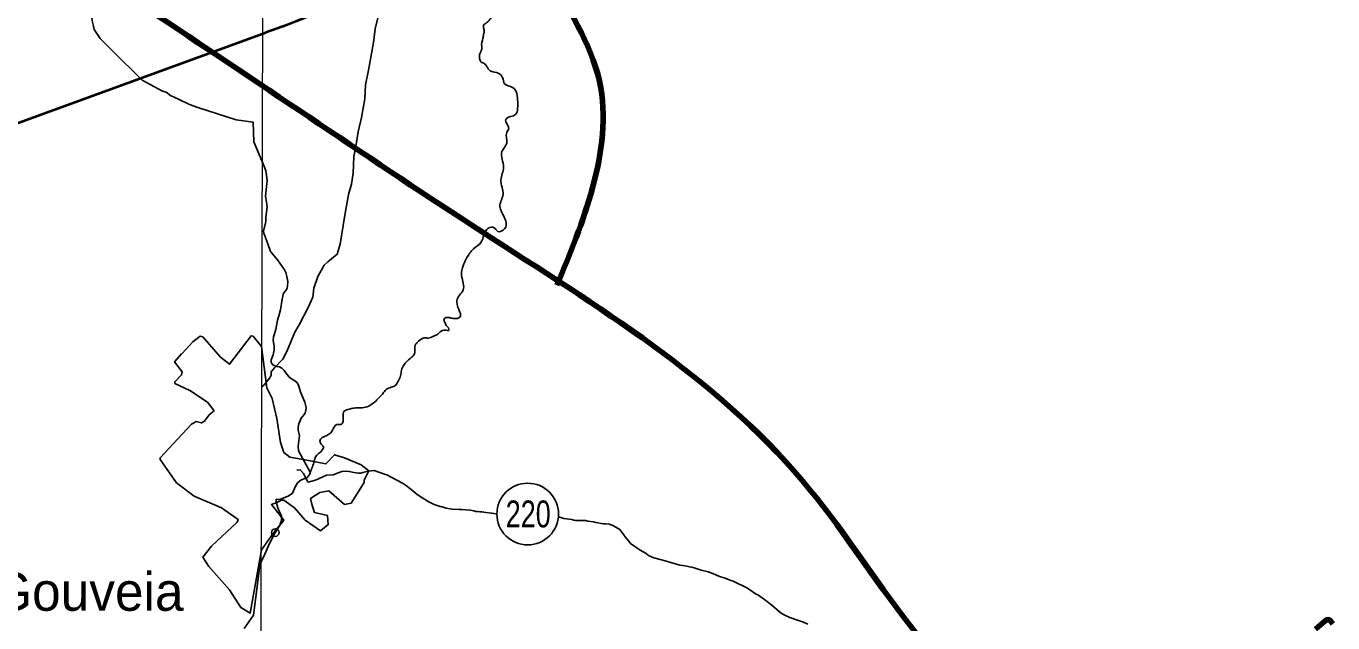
# Model space of a CAD drawing. Extents: x 553962 to 842807, y 8883888 to 9032388.
# Drawn here: x 606741 to 623742, y 8960248 to 8968010 of the extents above; entities that cross this region are included whole.
import ezdxf
from ezdxf.enums import TextEntityAlignment as Align

# ---------------------------------------------------------------- set-up
doc = ezdxf.new("R2010")
doc.units = 0
doc.header["$LTSCALE"] = 200
doc.header["$PDMODE"] = 32
doc.header["$PDSIZE"] = 100
for name, color, linetype, lineweight in [('1', 7, 'Continuous', 13), ('12', 7, 'Continuous', 25), ('21', 7, 'Continuous', 25), ('24', 7, 'Continuous', 25), ('48', 7, 'Continuous', 25), ('9', 7, 'Continuous', 90)]:
    doc.layers.add(name, color=color, linetype=linetype, lineweight=lineweight)
doc.layers.add('41', color=7, linetype='Continuous')

msp = doc.modelspace()

# ---------------------------------------------------------------- linework, layer by layer
at = {"layer": '1'}
msp.add_lwpolyline([(609971.9, 9023551.8), (609764.7, 8949706.7), (609734.2, 8939404.4)], dxfattribs=at)
at = {"layer": '12', "lineweight": 40}
for points in [[(611360.5, 8968467.9), (611013.3, 8968346.2), (610681, 8968223.4), (610434.1, 8968141.9), (610250.3, 8968070.5), (610141.5, 8968028.3), (609861, 8967928.7)], [(593118.3, 8961975.5), (594700.8, 8962547.5), (600985.5, 8964722.4), (602091.6, 8965119.9), (602697.1, 8965318.9), (609861, 8967928.7)]]:
    msp.add_lwpolyline(points, dxfattribs=at)
at = {"layer": '12'}
for points in [[(610973, 8965953.3), (610994.3, 8966098.6), (611002.5, 8966316), (611033.2, 8966472.2), (611059.2, 8966633.6), (611105, 8966822.9), (611145.7, 8967062.3), (611155.3, 8967247.7), (611194.3, 8967437), (611259.2, 8967798.7), (611279.7, 8967975), (611318.7, 8968135.3), (611346, 8968249.5), (611361.8, 8968386.8), (611360.5, 8968467.9)], [(609806.8, 8963316.2), (609840.1, 8963350.5), (609910.5, 8963433.7), (609927.6, 8963470.8), (609929.6, 8963512.9), (609970.7, 8963564), (610080.1, 8963678.4), (610134.1, 8963777.6), (610234.6, 8964027.2), (610293.4, 8964122.4), (610411.7, 8964351), (610469.1, 8964484.3), (610483.5, 8964599.5), (610535.5, 8964754.8), (610616.8, 8964899.1), (610667.4, 8964945.3), (610786.4, 8965043.6), (610825.3, 8965173.9), (610880.8, 8965525.5), (610933.4, 8965820.1), (610973, 8965953.3)], [(610264.1, 8962237.4), (610311.1, 8962234.5), (610316, 8962231.5), (610349.4, 8962192.5), (610374.6, 8962139.5), (610404.7, 8962083.4), (610408.2, 8962079.4), (610506.1, 8962105.6), (610649.1, 8962166.9), (610736.5, 8962174.1), (610812.1, 8962204.2), (610848.7, 8962215.3), (610911.8, 8962219.4), (610943.7, 8962217.5), (611006.1, 8962203.6), (611065.8, 8962194.6), (611093.8, 8962196.7), (611122.5, 8962202.7), (611157.7, 8962212.8), (611189.8, 8962219.9), (611269.6, 8962231), (611402.6, 8962182.1), (611435.5, 8962173.2), (611490.1, 8962144.2), (611638.5, 8962063.3), (611691.1, 8962029.4), (611771.1, 8961966.4), (611829.3, 8961918.4), (611889.1, 8961876.4), (611971.1, 8961828.5), (611997.8, 8961813.5), (612050.6, 8961788.6), (612077, 8961777.6), (612125.6, 8961761.6), (612153.7, 8961756.7), (612204.9, 8961738.7), (612281.6, 8961727.8), (612380.1, 8961723), (612410.5, 8961723), (612515.1, 8961715.2), (612566.3, 8961705.2), (612591.9, 8961698.3), (612616.6, 8961694.3), (612643, 8961692.3), (612669.5, 8961691.4), (612719.8, 8961683.5), (612795.6, 8961675.6), (612823.8, 8961668.6), (612864.6, 8961663.8)], [(613672.1, 8961625.4), (613738.4, 8961606.9), (613840.6, 8961591.1), (613866.3, 8961585.1), (613888.9, 8961581.1), (613942.1, 8961579.2), (613971.7, 8961581.3), (614023.1, 8961578.3), (614049.5, 8961572.4), (614124.5, 8961561.5), (614153.6, 8961554.5), (614252.3, 8961537.6), (614280.5, 8961536.7), (614332.5, 8961530.8), (614382, 8961510.8), (614463.3, 8961460.9), (614523.8, 8961379.8), (614532.2, 8961372.8), (614580.2, 8961308.8), (614605.9, 8961280.8), (614728.6, 8961192.9), (614806.5, 8961149.9), (614838.9, 8961123.9), (614908, 8961095), (615024.6, 8961065.1), (615056.6, 8961054.2), (615245.1, 8961000.4), (615313.2, 8960990.5), (615372, 8960976.5), (615403.6, 8960970.6), (615432.5, 8960962.6), (615523, 8960932.7), (615612.4, 8960910.8), (615673, 8960889.9), (615762.6, 8960853), (615820.4, 8960833), (615879.2, 8960814.1), (615910, 8960801.1), (615940.9, 8960791.2), (616125.3, 8960698.3), (616228.1, 8960625.3), (616267.4, 8960608.4), (616387.9, 8960522.4), (616444.1, 8960477.5), (616541.1, 8960393.5), (616575, 8960367.5), (616612, 8960346.5), (616675.8, 8960318.6), (616704.8, 8960308.6), (616763.6, 8960286.7), (616854.8, 8960258.8), (616911.9, 8960228.8)]]:
    msp.add_lwpolyline(points, dxfattribs=at)
at = {"layer": '21'}
for points in [[(609804.3, 8963841.6), (609692.8, 8963976.2), (609666.6, 8963982.7), (609387.8, 8963613.5), (609268.7, 8963704.3), (609037.7, 8963969.7), (609005.2, 8963976.3), (608907.9, 8963902.9), (608765.2, 8963749.4), (608768.4, 8963752.9)], [(609800.8, 8961196.1), (609951.3, 8961405.5), (610091.2, 8961585.5), (609931.3, 8961785.4), (610001.3, 8961815.4), (610061.2, 8961845.4), (610091.2, 8961845.4), (610231.1, 8961745.4), (610371.1, 8961585.5), (610570.9, 8961445.5), (610670.8, 8961525.5), (610660.9, 8961645.5), (610491, 8961685.5), (610461, 8961775.4), (610441, 8961865.4), (610560.9, 8961945.4), (610680.8, 8961965.4), (610880.7, 8961785.4), (610970.7, 8961805.4), (611140.5, 8962075.3), (611140.5, 8962105.3), (611200.5, 8962225.3), (611100.6, 8962305.2), (610880.7, 8962395.2), (610750.8, 8962435.2), (610640.9, 8962315.2), (610391, 8962365.2), (610171.2, 8962405.2), (610091.2, 8962465.2), (610051.2, 8962595.2), (610001.3, 8962905.1), (609941.3, 8963165), (609871.4, 8963304.9), (609804.3, 8963841.6)], [(608768.4, 8963752.9), (608671.8, 8963644.5), (608771.6, 8963513.5), (608763, 8963472.8), (608674.7, 8963384.3), (608674.6, 8963362.6), (608871.1, 8963271.6), (609098.6, 8963116.9), (609185.2, 8963006.2), (609122.6, 8962955.4), (609059.5, 8962870.7), (609020.3, 8962848.1), (608953.3, 8962867.3), (608890.2, 8962830.9), (608482.3, 8962396.3), (608482.2, 8962374.6), (608698.7, 8962069.7), (608927.4, 8961894.7), (609281.9, 8961745.5), (609500, 8961592.1), (609485, 8961557.5), (609154.4, 8961246.1), (609040.8, 8961101.4), (609119, 8960979.5), (609387.8, 8960677.5), (609534.3, 8960449.1), (609653.8, 8960372.8), (609800.8, 8961196.1)]]:
    msp.add_lwpolyline(points, dxfattribs=at)
at = {"layer": '24'}
for points in [[(607703.2, 8967850.5), (607627.7, 8967964.3), (607614.9, 8968008), (607605.5, 8968061.2), (607601.1, 8968086.8), (607511.6, 8968680.9)], [(608515.8, 8967162.6), (608251.1, 8967306.9), (607860.2, 8967694.8), (607703.2, 8967850.5)], [(609474.2, 8966790.4), (608973.4, 8966950.1), (608864.6, 8966990.5), (608731.8, 8967057), (608620.3, 8967109.1), (608563.4, 8967149.5), (608515.8, 8967162.6)], [(609841.5, 8966176.9), (609704.1, 8966503.7), (609693, 8966762.7), (609474.2, 8966790.4)], [(610371.4, 8962976.2), (610379.8, 8963013.8), (610382.1, 8963047.9), (610367.5, 8963120), (610314.8, 8963239.1), (610282.3, 8963338.2), (610265.4, 8963370.2), (610232.8, 8963402.2), (610193.3, 8963421.2), (610157.8, 8963448.2), (610095.6, 8963532.2), (610066.7, 8963561.2), (610036.6, 8963580.2), (610003.6, 8963581.1), (609956.2, 8963599.1), (609936, 8963623.1), (609928.6, 8963640.1), (609929.5, 8963669.1), (609954.4, 8963735.3), (609968.3, 8963800.4), (609967.7, 8963842.5), (609955.3, 8963923.6), (609957.6, 8963969.7), (609987.3, 8964065.8), (610009.7, 8964184.1), (610029.9, 8964242.2), (610049.4, 8964318.3), (610070.6, 8964459.6), (610090.6, 8964534.7), (610118.8, 8964569.8), (610136.5, 8964599.9), (610143.2, 8964627), (610143.3, 8964686.1), (610132.5, 8964751.1), (610117.5, 8964805.2), (610101.9, 8964839.2), (610009.9, 8964971.3), (609920.5, 8965076.3), (609887.1, 8965177.4), (609832.3, 8965315.6), (609830, 8965343.6), (609859.8, 8965469.8), (609861.1, 8965523.9), (609875.2, 8965654.1), (609872.3, 8965696.2), (609853, 8965796.3), (609874, 8965961.6), (609874.8, 8965999.7), (609869.2, 8966072.8), (609858.8, 8966126.9), (609841.5, 8966176.9)], [(609982.1, 8961422.7), (610037.1, 8961507.9), (610064.5, 8961578.1), (610064.2, 8961638.2), (610040.6, 8961677.2), (610038.1, 8961690.2), (610013.3, 8961743.3), (609992.6, 8961823.3), (609993.5, 8961853.4), (609997.6, 8961856.4), (610025.7, 8961851.5), (610048.1, 8961855.5), (610148.5, 8961896.7), (610207.6, 8961933.9), (610245.1, 8962026.1), (610277.6, 8962073.2), (610312.8, 8962103.3), (610398.6, 8962138.5), (610419.5, 8962164.6), (610435.7, 8962195.6), (610437.2, 8962206.7), (610284.5, 8962485.8), (610279.8, 8962547.9), (610295.5, 8962684.2), (610281.3, 8962752.3), (610279.8, 8962791.3), (610289, 8962838.4), (610320, 8962910.6), (610338.8, 8962938.6), (610371.4, 8962976.2)], [(609576.6, 8960175.8), (609697.7, 8960350), (609780.5, 8960992), (609809.8, 8961070.9), (609834, 8961110), (609904.8, 8961278.4), (609982.1, 8961422.7)], [(623742.1, 8960236.6), (623708.6, 8960280.6), (623691, 8960291.6), (623663.5, 8960287.6), (623642.3, 8960274.5), (623518.1, 8960166.2)]]:
    msp.add_lwpolyline(points, dxfattribs=at)
for points in [[(612667.9, 8967747.4), (612667.9, 8967790.6), (612680.2, 8967833.7), (612689.4, 8967892.3), (612701.8, 8967938.6), (612692.5, 8967987.9), (612692.5, 8968024.9), (612726.4, 8968049.6), (612775.7, 8968098.9), (612785, 8968114.3), (612741.8, 8968172.9), (612704.8, 8968231.5), (612692.5, 8968339.4), (612692.5, 8968425.8), (612738.8, 8968487.5), (612781.9, 8968533.7), (612694.2, 8968580), (612482.9, 8968630.8), (612373, 8968664.6), (612212.4, 8969002.9), (612043.3, 8969189), (611899.7, 8969349.7), (611882.8, 8969392), (612026.5, 8969392), (612187.1, 8969451.2), (612254.7, 8969544.2), (612204, 8969662.7), (612077.2, 8969984.1), (612026.5, 8970153.2), (611967.3, 8970271.6), (612018, 8970415.4), (612059.6, 8970464.8), (612178.6, 8970464.8), (612198.5, 8970524.3), (612143.9, 8970638.6), (612134, 8970737.9), (612183.6, 8970832.2), (612198.5, 8970901.7), (612173.7, 8970996.1), (612153.8, 8971095.4), (612034.7, 8971169.8), (611950.4, 8971234.4), (611811.4, 8971313.8), (611756.8, 8971358.5), (611742, 8971462.8), (611712.2, 8971557.2), (611702.3, 8971636.6), (611756.8, 8971686.2), (611801.5, 8971686.2), (611829.2, 8971666.8), (611881.3, 8971661.6), (611964.6, 8971705.9), (612040.2, 8971737.1), (612128.7, 8971752.8), (612212, 8971778.8), (612238.1, 8971812.7), (612258.9, 8971872.6), (612264.1, 8971989.9), (612258.9, 8972052.5), (612245.9, 8972091.6), (612199, 8972120.2), (612087, 8972203.6), (612029.7, 8972268.8), (611993.3, 8972341.7), (612000.3, 8972381.2), (612077.3, 8972484.1), (612113.3, 8972556.1), (612180.2, 8972607.5), (612231.6, 8972664.1), (612288.1, 8972725.8), (612318.9, 8972792.7), (612396, 8972854.4), (612426.9, 8972905.8), (612468, 8973024.1), (612498.8, 8973137.3), (612550.2, 8973199), (612601.6, 8973286.4), (612606.8, 8973368.7), (612596.5, 8973409.9), (612524.5, 8973471.6), (612478.3, 8973553.9), (612462.8, 8973646.5), (612370.3, 8973888.2), (612396, 8973991.1), (612432, 8974057.9), (612406.3, 8974140.2), (612416.6, 8974160.8), (612473.1, 8974181.4), (612555.4, 8974299.7), (612622.2, 8974397.4), (612653, 8974423.1)], [(610437.2, 8962206.7), (610489.2, 8962352.5), (610507, 8962405.6), (610591.1, 8962494.2), (610608.8, 8962534.1), (610569, 8962587.3), (610569, 8962636), (610622.1, 8962671.5), (610723.9, 8962746.8), (610781.5, 8962826.6), (610843.5, 8962831), (610865.6, 8962932.9), (610878.9, 8962999.4), (610927.6, 8963021.5), (610989.6, 8963039.3), (611153.5, 8963052.6), (611237.6, 8963092.4), (611326.2, 8963170.3), (611391.1, 8963243.8), (611437.2, 8963291.6), (611507.3, 8963317.3), (611551.7, 8963341.2), (611579, 8963390.8), (611611.5, 8963460.9), (611625.2, 8963534.4), (611655.9, 8963601), (611737.9, 8963688.2), (611785.7, 8963732.7), (611797.7, 8963804.5), (611808, 8963871.1), (611830.2, 8963895.1), (611896.8, 8963948.1), (611919, 8963954.9), (611970.2, 8963951.5), (612038.6, 8963975.4), (612098.4, 8964004.5), (612127.4, 8964033.5), (612190.6, 8964055.8), (612224.8, 8964050.6), (612238.5, 8964052.3), (612240.2, 8964069.4), (612206, 8964115.6), (612185.5, 8964161.7), (612177, 8964187.4), (612183.8, 8964207.9), (612226.5, 8964221.6), (612276, 8964211.3), (612310.2, 8964206.2), (612354.6, 8964207.9), (612385.4, 8964225), (612393.9, 8964254), (612385.4, 8964289.9), (612343.5, 8964423.3), (612364, 8964491.7), (612418.7, 8964560.1), (612432.3, 8964642.1), (612411.8, 8964731), (612405, 8964792.5), (612418.7, 8964867.8), (612514.3, 8965059.2), (612562.2, 8965113.9), (612657.8, 8965196), (612753.5, 8965380.6), (612828.7, 8965387.4), (612876.5, 8965339.6), (612965.4, 8965373.7), (612931.2, 8965585.7), (612903.9, 8965667.8), (612944.9, 8965818.2), (612917.5, 8966009.7), (612951.7, 8966173.8), (612931.2, 8966378.9), (612992.7, 8966488.3), (612992.7, 8966625.1), (613020, 8966679.8), (612979, 8966789.2), (613026.9, 8966830.2), (613095.2, 8966850.7), (613136.2, 8967014.8), (613067.9, 8967213.1), (612965.4, 8967261), (612938, 8967343), (612883.4, 8967397.7), (612787.7, 8967425.1), (612753.5, 8967452.4), (612705.7, 8967520.8), (612658.6, 8967543.9), (612640.1, 8967590.1), (612640.1, 8967642.6), (612667.9, 8967707.3), (612667.9, 8967747.4)]]:
    msp.add_spline(points, degree=3, dxfattribs=at)
msp.add_point((609982.1, 8961422.7), dxfattribs=at)
at = {"layer": '48'}
msp.add_circle((613266.4, 8961662.9), 401.3, dxfattribs=at)
at = {"layer": '9'}
msp.add_lwpolyline([(623742.1, 8960236.6), (623708.6, 8960280.6), (623691, 8960291.6), (623663.5, 8960287.6), (623642.3, 8960274.5), (623518.1, 8960166.2)], dxfattribs=at)
for points in [[(607019.9, 8987628.8), (608117.9, 8987072.5), (609319, 8986220.3), (609831, 8985717.6), (610444.6, 8985240.9), (611083, 8984865.7), (611314.6, 8984437), (611367.4, 8984108.2), (611371.5, 8983424.7), (611351.3, 8982538.5), (611228.8, 8981727.5), (611158.3, 8980739.6), (611137.7, 8979929.4), (611547.1, 8979552.5), (611828.5, 8979301.3), (612340.6, 8978773.3), (612648.8, 8978294.5), (612832.8, 8977308.5), (612940.5, 8976321.9), (612949.5, 8974803), (612829.3, 8973612.2), (613105.4, 8971372.7), (613572.8, 8968712.3), (614200.8, 8967292.3), (614110, 8965907), (613645.9, 8964639.4)], [(592698.5, 8977198.4), (599903.5, 8973292.7), (608459.2, 8968138.2), (612674.8, 8965332.6), (616842, 8962096.4), (620005, 8958671.2), (621134, 8957974.7), (621473.4, 8956805.3), (621586.2, 8956597.5)]]:
    msp.add_spline(points, degree=3, dxfattribs=at)

# ---------------------------------------------------------------- texts
at = {"layer": '41'}
msp.add_text('Delmiro Gouveia', height=500, dxfattribs=at).set_placement((603808.9, 8960405.2))
at = {"layer": '48', "width": 0.75}
msp.add_text('220', height=350, dxfattribs=at).set_placement((613273, 8961489.6), align=Align.CENTER)

doc.saveas('drawing.dxf')
